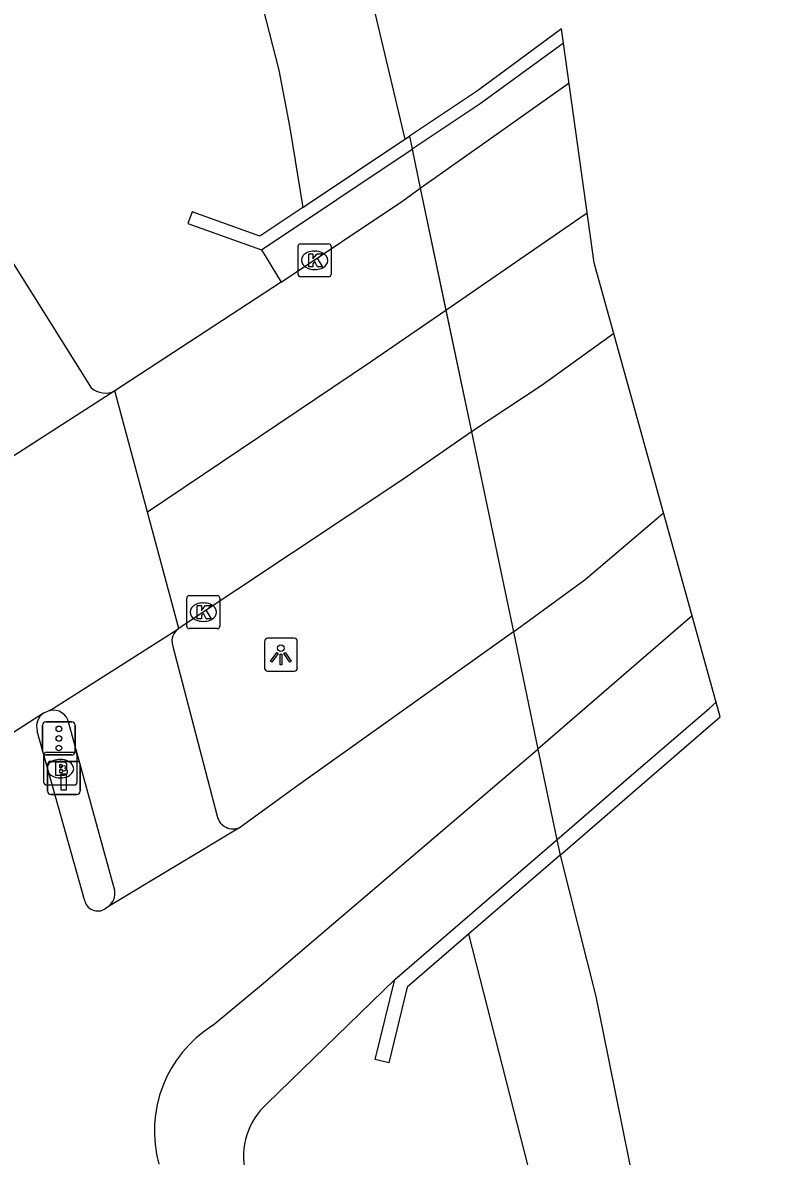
# Model space of a CAD drawing. Extents: x 158038 to 159242, y 380133 to 381214.
# Drawn here: x 159045.99 to 159068.66, y 381109.91 to 381144.26 of the extents above; entities that cross this region are included whole.
import ezdxf

# ---------------------------------------------------------------- set-up
doc = ezdxf.new("R2010")
doc.units = 0
for name, color, linetype in [('IMGEO_Berm_groen', 7, 'Continuous'), ('IMGEO_Berm_open', 7, 'Continuous'), ('IMGEO_Brandkraan', 7, 'Continuous'), ('IMGEO_Dek', 7, 'Continuous'), ('IMGEO_Drukknoppaal', 7, 'Continuous'), ('IMGEO_Fietspad_gesloten', 7, 'Continuous'), ('IMGEO_Groenvoorziening', 7, 'Continuous'), ('IMGEO_Kolk', 7, 'Continuous'), ('IMGEO_Lichtpunt', 7, 'Continuous'), ('IMGEO_Muur', 7, 'Continuous'), ('IMGEO_Rijbaan_regionaal_gesloten', 7, 'Continuous'), ('IMGEO_Verkeersregelinstallatiepaal', 7, 'Continuous'), ('IMGEO_Voetpad_gesloten', 7, 'Continuous'), ('IMGEO_Voetpad_open', 7, 'Continuous'), ('IMGEO_Waterloop', 7, 'Continuous')]:
    doc.layers.add(name, color=color, linetype=linetype)

msp = doc.modelspace()

# ---------------------------------------------------------------- linework, layer by layer
at = {"layer": 'IMGEO_Berm_groen'}
msp.add_lwpolyline([(159048.163, 381179.27), (159047.758, 381179.237), (159047.933, 381176.398), (159048.599, 381170.091), (159050.224, 381160.975), (159050.987, 381154.652), (159052.69, 381146.959), (159053.76, 381142.825), (159054.087, 381141.073), (159054.488, 381138.664)], dxfattribs=at)
at = {"layer": 'IMGEO_Berm_open'}
msp.add_lwpolyline([(159053.232, 381137.381), (159053.831, 381136.397)], dxfattribs=at)
at = {"layer": 'IMGEO_Brandkraan'}
for p, q in [((159046.634, 381121.232), (159046.634, 381122.084)), ((159046.709, 381122.158), (159047.561, 381122.158)), ((159047.122, 381121.938), (159047.147, 381121.938)), ((159047.635, 381122.084), (159047.635, 381121.232)), ((159047.145, 381121.378), (159047.12, 381121.378)), ((159047.561, 381121.158), (159046.709, 381121.158))]:
    msp.add_line(p, q, dxfattribs=at)
for points in [[(159046.634, 381121.232), (159046.634, 381122.084)], [(159046.709, 381122.158), (159047.561, 381122.158)], [(159046.982, 381121.858), (159046.982, 381121.458), (159047.195, 381121.458)], [(159047.213, 381121.858), (159046.982, 381121.858)], [(159047.635, 381122.084), (159047.635, 381121.232)], [(159047.161, 381121.777), (159047.107, 381121.777), (159047.107, 381121.701)], [(159047.107, 381121.701), (159047.16, 381121.701)], [(159047.169, 381121.625), (159047.107, 381121.625), (159047.107, 381121.544)], [(159047.107, 381121.544), (159047.169, 381121.544)], [(159047.561, 381121.158), (159046.709, 381121.158)]]:
    msp.add_lwpolyline(points, dxfattribs=at)
for centre, radius, start, end in [((159046.711, 381122.082), 0.0765, 91.552, 178.448), ((159046.711, 381122.082), 0.0765, 91.552, 178.448), ((159047.217, 381121.713), 0.145, 59.4692, 91.5367), ((159047.559, 381122.082), 0.0765, 1.552, 88.448), ((159047.559, 381122.082), 0.0765, 1.552, 88.448), ((159047.162, 381121.739), 0.0379, 267.8285, 90.9355), ((159047.17, 381121.584), 0.0404, 269.8759, 90.5077), ((159047.242, 381121.76), 0.0922, 285.5137, 58.1501), ((159047.247, 381121.568), 0.105, 301.3115, 78.989), ((159046.711, 381121.234), 0.0765, 181.552, 268.448), ((159046.711, 381121.234), 0.0765, 181.552, 268.448), ((159047.201, 381121.709), 0.251, 268.6676, 293.5347), ((159047.559, 381121.234), 0.0765, 271.552, 358.448), ((159047.559, 381121.234), 0.0765, 271.552, 358.448)]:
    msp.add_arc(centre, radius, start, end, dxfattribs=at)
for centre, major_axis, ratio, start_param, end_param in [((159047.121, 381121.658), (-0.387, 0.002), 0.722429, 4.712389, 7.853982), ((159047.146, 381121.658), (-0.39, 0.002), 0.717154, 1.570796, 4.712389)]:
    msp.add_ellipse(centre, major_axis=major_axis, ratio=ratio, start_param=start_param, end_param=end_param, dxfattribs=at)
at = {"layer": 'IMGEO_Dek'}
msp.add_lwpolyline([(159067.137, 381123.226), (159063.316, 381136.982), (159062.323, 381144.073), (159059.773, 381142.191), (159057.713, 381140.817), (159057.795, 381140.427), (159058.043, 381139.241), (159059.592, 381131.864), (159060.865, 381125.804), (159061.611, 381122.248), (159062.187, 381119.504), (159062.285, 381119.037), (159064.47, 381120.923), (159066.925, 381123.043)], close=True, dxfattribs=at)
at = {"layer": 'IMGEO_Drukknoppaal'}
for p, q in [((159046.841, 381121.879), (159047.631, 381121.879)), ((159047.631, 381121.879), (159046.841, 381121.879)), ((159046.741, 381120.979), (159046.741, 381121.779)), ((159046.741, 381121.779), (159046.741, 381120.979)), ((159047.731, 381121.779), (159047.731, 381120.979)), ((159047.731, 381120.979), (159047.731, 381121.779)), ((159047.631, 381120.879), (159046.841, 381120.879)), ((159046.841, 381120.879), (159047.631, 381120.879))]:
    msp.add_line(p, q, dxfattribs=at)
msp.add_lwpolyline([(159047.311, 381121.504), (159047.311, 381121.004), (159047.161, 381121.004), (159047.161, 381121.504), (159047.311, 381121.504)], dxfattribs=at)
msp.add_circle((159047.236, 381121.669), 0.085, dxfattribs=at)
for centre, start, end in [((159046.841, 381121.779), 90, 180), ((159046.841, 381121.779), 90, 180), ((159047.631, 381121.779), 0, 90), ((159047.631, 381121.779), 360, 90), ((159046.841, 381120.979), 180, 270), ((159046.841, 381120.979), 180, 270), ((159047.631, 381120.979), 270, 0), ((159047.631, 381120.979), 270, 0)]:
    msp.add_arc(centre, 0.1, start, end, dxfattribs=at)
at = {"layer": 'IMGEO_Fietspad_gesloten'}
for points in [[(159060.865, 381125.804), (159063.043, 381127.385), (159065.203, 381129.226), (159065.419, 381129.41)], [(159066.286, 381126.291), (159066.072, 381126.106), (159063.766, 381124.112), (159061.611, 381122.248)], [(159060.865, 381125.804), (159054.291, 381121.116), (159052.592, 381119.887)], [(159060.865, 381125.804), (159061.611, 381122.248)], [(159047.865, 381117.688), (159046.431, 381122.798)], [(159051.745, 381113.871), (159053.286, 381115.162), (159061.611, 381122.248)], [(159052.592, 381119.887), (159048.594, 381117.478)], [(159048.594, 381117.478), (159048.495, 381117.412)]]:
    msp.add_lwpolyline(points, dxfattribs=at)
for centre, radius, start, end in [((159046.906, 381122.937), 0.495, 125.1725, 196.2569), ((159048.271, 381117.757), 0.412, 189.6813, 303.0027), ((159053.742, 381110.686), 3.759, 122.0827, 195.6009)]:
    msp.add_arc(centre, radius, start, end, dxfattribs=at)
at = {"layer": 'IMGEO_Groenvoorziening'}
msp.add_lwpolyline([(159059.506, 381116.638), (159069.605, 381077.19), (159076.697, 381051.633), (159089.14, 381005.934), (159091.442, 380998.293), (159095.335, 380982.52), (159097.489, 380974.942), (159102.788, 380954.289), (159115.909, 380907.9), (159121.569, 380885.907), (159125.518, 380869.885), (159128.855, 380857.251), (159131.956, 380846.552), (159132.786, 380844.954), (159133.375, 380844.629)], dxfattribs=at)
at = {"layer": 'IMGEO_Kolk'}
for p, q in [((159054.339, 381136.633), (159054.339, 381137.485)), ((159054.414, 381137.559), (159055.266, 381137.559)), ((159054.827, 381137.339), (159054.852, 381137.339)), ((159055.34, 381137.485), (159055.34, 381136.633)), ((159054.85, 381136.779), (159054.825, 381136.779)), ((159055.266, 381136.559), (159054.414, 381136.559)), ((159050.963, 381125.973), (159050.963, 381126.825)), ((159051.038, 381126.899), (159051.89, 381126.899)), ((159051.451, 381126.679), (159051.476, 381126.679)), ((159051.964, 381126.825), (159051.964, 381125.973)), ((159051.474, 381126.119), (159051.449, 381126.119)), ((159051.89, 381125.899), (159051.038, 381125.899))]:
    msp.add_line(p, q, dxfattribs=at)
for points in [[(159054.339, 381136.633), (159054.339, 381137.485)], [(159054.414, 381137.559), (159055.266, 381137.559)], [(159055.34, 381137.485), (159055.34, 381136.633)], [(159054.66, 381137.259), (159054.783, 381137.259), (159054.783, 381137.108), (159054.913, 381137.259), (159055.077, 381137.259), (159054.931, 381137.108), (159055.084, 381136.859), (159054.932, 381136.859), (159054.847, 381137.023), (159054.783, 381136.956), (159054.783, 381136.859), (159054.66, 381136.859), (159054.66, 381137.259)], [(159055.266, 381136.559), (159054.414, 381136.559)], [(159050.963, 381125.973), (159050.963, 381126.825)], [(159051.038, 381126.899), (159051.89, 381126.899)], [(159051.964, 381126.825), (159051.964, 381125.973)], [(159051.284, 381126.599), (159051.407, 381126.599), (159051.407, 381126.448), (159051.537, 381126.599), (159051.701, 381126.599), (159051.555, 381126.448), (159051.708, 381126.199), (159051.556, 381126.199), (159051.471, 381126.363), (159051.407, 381126.296), (159051.407, 381126.199), (159051.284, 381126.199), (159051.284, 381126.599)], [(159051.89, 381125.899), (159051.038, 381125.899)]]:
    msp.add_lwpolyline(points, dxfattribs=at)
for centre, start, end in [((159054.416, 381137.483), 91.552, 178.448), ((159054.416, 381137.483), 91.552, 178.448), ((159055.264, 381137.483), 1.552, 88.448), ((159055.264, 381137.483), 1.552, 88.448), ((159054.416, 381136.635), 181.552, 268.448), ((159054.416, 381136.635), 181.552, 268.448), ((159055.264, 381136.635), 271.552, 358.448), ((159055.264, 381136.635), 271.552, 358.448), ((159051.04, 381126.823), 91.552, 178.448), ((159051.04, 381126.823), 91.552, 178.448), ((159051.888, 381126.823), 1.552, 88.448), ((159051.888, 381126.823), 1.552, 88.448), ((159051.04, 381125.975), 181.552, 268.448), ((159051.04, 381125.975), 181.552, 268.448), ((159051.888, 381125.975), 271.552, 358.448), ((159051.888, 381125.975), 271.552, 358.448)]:
    msp.add_arc(centre, 0.0765, start, end, dxfattribs=at)
for centre, major_axis, ratio, start_param, end_param in [((159054.826, 381137.059), (-0.387, 0.002), 0.722429, 4.712389, 7.853982), ((159054.851, 381137.059), (-0.39, 0.002), 0.717154, 1.570796, 4.712389), ((159051.45, 381126.399), (-0.387, 0.002), 0.722429, 4.712389, 7.853982), ((159051.475, 381126.399), (-0.39, 0.002), 0.717154, 1.570796, 4.712389)]:
    msp.add_ellipse(centre, major_axis=major_axis, ratio=ratio, start_param=start_param, end_param=end_param, dxfattribs=at)
at = {"layer": 'IMGEO_Lichtpunt'}
for p, q in [((159053.32, 381125.512), (159053.32, 381124.705)), ((159053.32, 381125.512), (159053.32, 381124.705)), ((159054.222, 381125.607), (159053.414, 381125.607)), ((159054.222, 381125.607), (159053.414, 381125.607)), ((159054.316, 381124.705), (159054.316, 381125.512)), ((159054.316, 381124.705), (159054.316, 381125.512)), ((159053.414, 381124.611), (159054.222, 381124.611)), ((159053.414, 381124.611), (159054.222, 381124.611))]:
    msp.add_line(p, q, dxfattribs=at)
for points in [[(159053.694, 381125.176), (159053.733, 381125.148), (159053.545, 381124.886), (159053.507, 381124.913), (159053.694, 381125.176)], [(159053.796, 381125.128), (159053.843, 381125.128), (159053.843, 381124.806), (159053.796, 381124.806), (159053.796, 381125.128)], [(159053.906, 381125.148), (159053.944, 381125.175), (159054.131, 381124.913), (159054.092, 381124.885), (159053.906, 381125.148)]]:
    msp.add_lwpolyline(points, dxfattribs=at)
msp.add_circle((159053.819, 381125.31), 0.0994, dxfattribs=at)
for centre, start, end in [((159053.414, 381125.512), 90, 180), ((159053.414, 381125.512), 90, 180), ((159054.222, 381125.512), 0, 90), ((159054.222, 381125.512), 0, 90), ((159053.414, 381124.705), 180, 270), ((159053.414, 381124.705), 180, 270), ((159054.222, 381124.705), 270, 0), ((159054.222, 381124.705), 270, 360)]:
    msp.add_arc(centre, 0.0946, start, end, dxfattribs=at)
at = {"layer": 'IMGEO_Muur'}
for points in [[(159062.383, 381143.639), (159059.858, 381141.804), (159057.795, 381140.427)], [(159057.577, 381140.726), (159057.713, 381140.817), (159057.795, 381140.427)], [(159053.232, 381137.381), (159057.795, 381140.427)], [(159054.488, 381138.664), (159054.581, 381138.726), (159057.577, 381140.726)], [(159054.488, 381138.664), (159053.181, 381137.792), (159051.125, 381138.526), (159051.001, 381138.178), (159053.232, 381137.381)], [(159062.187, 381119.504), (159064.368, 381121.385), (159066.802, 381123.485), (159067.014, 381123.668)], [(159057.273, 381115.266), (159062.187, 381119.504)], [(159062.187, 381119.504), (159062.285, 381119.037)], [(159062.285, 381119.037), (159059.506, 381116.638)], [(159059.506, 381116.638), (159057.648, 381115.034), (159057.085, 381112.743), (159056.677, 381112.843), (159057.273, 381115.266)]]:
    msp.add_lwpolyline(points, dxfattribs=at)
at = {"layer": 'IMGEO_Rijbaan_regionaal_gesloten'}
for points in [[(159058.043, 381139.241), (159060.102, 381140.699), (159062.552, 381142.434)], [(159053.831, 381136.397), (159057.514, 381138.866), (159058.043, 381139.241)], [(159058.043, 381139.241), (159058.82, 381135.542)], [(159063.105, 381138.492), (159062.884, 381138.332), (159058.82, 381135.542)], [(159053.831, 381136.397), (159048.78, 381133.1)], [(159058.82, 381135.542), (159056.533, 381133.971), (159049.772, 381129.43)], [(159058.82, 381135.542), (159059.592, 381131.864)], [(159063.91, 381134.842), (159063.798, 381134.761), (159061.741, 381133.279), (159059.592, 381131.864)], [(159048.78, 381133.1), (159044.413, 381130.3)], [(159049.772, 381129.43), (159048.78, 381133.1)], [(159059.592, 381131.864), (159057.489, 381130.394), (159050.857, 381125.995), (159050.725, 381125.907)], [(159050.725, 381125.907), (159049.772, 381129.43)], [(159046.811, 381123.424), (159050.725, 381125.907)], [(159046.621, 381123.341), (159045.432, 381122.573)], [(159046.811, 381123.424), (159046.621, 381123.341)]]:
    msp.add_lwpolyline(points, dxfattribs=at)
at = {"layer": 'IMGEO_Verkeersregelinstallatiepaal'}
for p, q in [((159046.592, 381122.173), (159046.592, 381122.973)), ((159046.592, 381122.973), (159046.592, 381122.173)), ((159046.692, 381123.073), (159047.482, 381123.073)), ((159047.482, 381123.073), (159046.692, 381123.073)), ((159047.582, 381122.973), (159047.582, 381122.173)), ((159047.582, 381122.173), (159047.582, 381122.973)), ((159047.482, 381122.073), (159046.692, 381122.073)), ((159046.692, 381122.073), (159047.482, 381122.073))]:
    msp.add_line(p, q, dxfattribs=at)
for centre in [(159047.087, 381122.863), (159047.087, 381122.573), (159047.087, 381122.283)]:
    msp.add_circle(centre, 0.085, dxfattribs=at)
for centre, start, end in [((159046.692, 381122.973), 90, 180), ((159046.692, 381122.973), 90, 180), ((159047.482, 381122.973), 0, 90), ((159047.482, 381122.973), 360, 90), ((159046.692, 381122.173), 180, 270), ((159046.692, 381122.173), 180, 270), ((159047.482, 381122.173), 270, 0), ((159047.482, 381122.173), 270, 0)]:
    msp.add_arc(centre, 0.1, start, end, dxfattribs=at)
at = {"layer": 'IMGEO_Voetpad_gesloten'}
for points in [[(159050.53, 381125.396), (159051.885, 381120.223)], [(159048.78, 381117.962), (159047.392, 381123.04)]]:
    msp.add_lwpolyline(points, dxfattribs=at)
for centre, radius, start, end in [((159050.987, 381125.514), 0.472, 123.6752, 194.5506), ((159046.906, 381122.937), 0.497, 12.0097, 101.0665), ((159052.368, 381120.327), 0.494, 192.1855, 296.9759), ((159048.253, 381117.887), 0.532, 309.8257, 8.131)]:
    msp.add_arc(centre, radius, start, end, dxfattribs=at)
at = {"layer": 'IMGEO_Voetpad_open'}
for points in [[(159041.799, 381150.436), (159043.231, 381144.526), (159044.884, 381138.26), (159048.07, 381133.196)], [(159061.611, 381122.248), (159062.187, 381119.504)], [(159057.273, 381115.266), (159053.402, 381111.517)]]:
    msp.add_lwpolyline(points, dxfattribs=at)
for centre, radius, start, end in [((159048.498, 381133.69), 0.654, 229.0624, 295.537), ((159054.837, 381109.913), 2.152, 131.8153, 193.2434)]:
    msp.add_arc(centre, radius, start, end, dxfattribs=at)
at = {"layer": 'IMGEO_Waterloop'}
for points in [[(159047.613, 381205.297), (159048.041, 381203.743), (159048.413, 381201.723), (159048.455, 381200.294), (159048.311, 381192.433), (159049.265, 381184.694), (159050.435, 381181.109), (159050.789, 381178.579), (159051.182, 381176.69), (159051.584, 381175.089), (159051.682, 381173.416), (159051.722, 381171.535), (159051.728, 381169.801), (159051.922, 381168.335), (159052.389, 381165.985), (159053.909, 381153.988), (159053.839, 381152.977), (159054.034, 381151.516), (159054.371, 381149.735), (159055.177, 381147.898), (159055.793, 381146.848), (159056.242, 381146.35), (159057.577, 381140.726)], [(159057.795, 381140.427), (159058.043, 381139.241)], [(159059.592, 381131.864), (159060.865, 381125.804)], [(159062.285, 381119.037), (159063.364, 381114.752), (159065.994, 381101.753), (159070.901, 381080.658), (159079.098, 381051.698), (159085.535, 381028.466)]]:
    msp.add_lwpolyline(points, dxfattribs=at)

doc.saveas('drawing.dxf')
